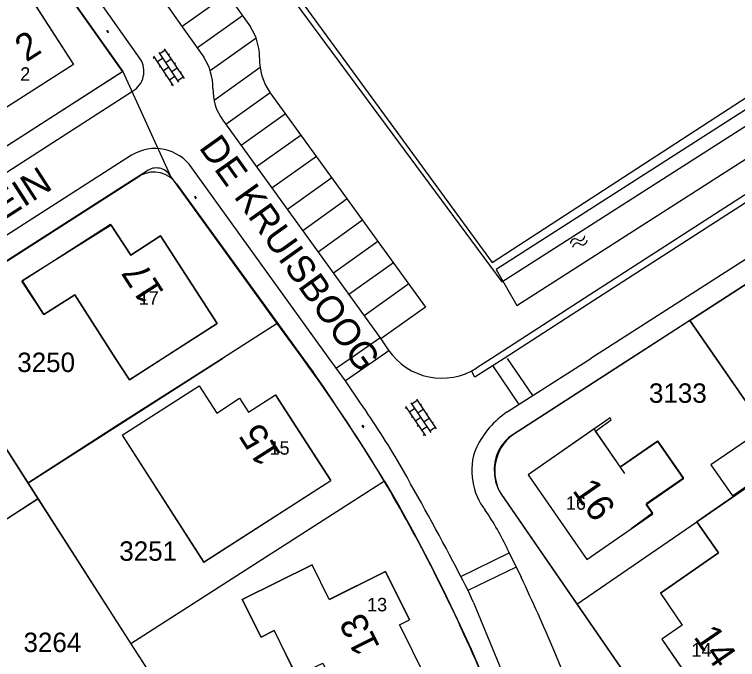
# Model space of a CAD drawing. Extents: x 148816 to 151297, y 399515 to 402500.
# Drawn here: x 150734 to 150801, y 400972.1 to 401031.9 of the extents above; entities that cross this region are included whole.
import ezdxf

# ---------------------------------------------------------------- set-up
doc = ezdxf.new("R2010")
doc.units = 0
for name, color, linetype in [('B01 Hoofdgebouw  [T] Norm', 7, 'Continuous'), ('B01 hoofgebouw', 7, 'Continuous'), ('B02 Bijgebouw  [T] Norm', 7, 'Continuous'), ('G01 perceelsgrens', 7, 'Continuous'), ('S02 Open verharding  Norm', 7, 'Continuous'), ('S05 Water  Norm', 7, 'Continuous'), ('T04 Haag heg  [D] Gem', 7, 'Continuous'), ('T04 Haag heg  [D] Norm', 7, 'Continuous'), ('T09 Insteek water  [T] Norm', 7, 'Continuous'), ('V00 Kant verharding algemeen  [T] Norm', 7, 'Continuous'), ('V00 Kant verharding algemeen secundair  [D] Gem', 7, 'Continuous'), ('V00 Kant verharding algemeen secundair  [T] Gem', 7, 'Continuous'), ('V00 Kant verharding algemeen secundair  [T] Norm', 7, 'Continuous'), ('Z01 perceelnummer', 7, 'Continuous'), ('Z02 huisnummer', 7, 'Continuous'), ('Z02 Huisnummer  [Tekst] Norm', 7, 'Continuous'), ('Z06 straatnaam', 7, 'Continuous')]:
    doc.layers.add(name, color=color, linetype=linetype)

msp = doc.modelspace()

# ---------------------------------------------------------------- linework, layer by layer
at = {"layer": 'B01 Hoofdgebouw  [T] Norm'}
for p, q in [((150734.516, 401035.006), (150739.498, 401027.264)), ((150739.498, 401027.264), (150732.985, 401023.078)), ((150743.004, 401012.359), (150734.738, 401007.197)), ((150743.004, 401012.359), (150744.805, 401009.57)), ((150744.805, 401009.57), (150747.577, 401011.36)), ((150752.818, 401003.243), (150747.577, 401011.36)), ((150734.738, 401007.197), (150736.747, 401004.066)), ((150736.747, 401004.066), (150739.617, 401005.907)), ((150739.617, 401005.907), (150743.406, 401000)), ((150747.763, 401000), (150752.818, 401003.243)), ((150743.406, 401000), (150744.676, 400998.02)), ((150744.676, 400998.02), (150747.763, 401000)), ((150743.999, 400992.879), (150751.146, 400997.473)), ((150751.146, 400997.473), (150752.774, 400994.94)), ((150755.722, 400995.023), (150758.229, 400996.634)), ((150763.349, 400988.67), (150758.229, 400996.634)), ((150752.774, 400994.94), (150754.898, 400996.305)), ((150754.898, 400996.305), (150755.722, 400995.023)), ((150743.999, 400992.879), (150751.573, 400981.099)), ((150751.573, 400981.099), (150763.349, 400988.67)), ((150797.273, 400984.841), (150801.24, 400987.59)), ((150799.266, 400981.964), (150797.273, 400984.841)), ((150793.889, 400978.22), (150799.266, 400981.964)), ((150755.134, 400977.647), (150761.604, 400980.85)), ((150763.185, 400977.656), (150761.604, 400980.85)), ((150763.21, 400977.637), (150768.421, 400980.248)), ((150768.421, 400980.248), (150770.647, 400975.766)), ((150793.889, 400978.22), (150795.913, 400975.279)), ((150756.877, 400974.147), (150755.134, 400977.647)), ((150769.711, 400975.301), (150770.647, 400975.766)), ((150769.711, 400975.301), (150772.387, 400969.912)), ((150795.913, 400975.279), (150794.01, 400973.969)), ((150758.112, 400974.758), (150756.877, 400974.147)), ((150760.191, 400970.554), (150758.112, 400974.758)), ((150794.01, 400973.969), (150797.072, 400969.522))]:
    msp.add_line(p, q, dxfattribs=at)
msp.add_lwpolyline([(150781.623, 400989.22), (150787.061, 400981.358), (150793.173, 400985.578), (150792.568, 400986.449), (150796.034, 400988.856), (150793.635, 400992.31), (150790.194, 400989.92), (150787.867, 400993.271), (150789.337, 400994.313), (150789.223, 400994.477), (150781.623, 400989.22)], dxfattribs=at)
at = {"layer": 'B01 hoofgebouw'}
for points in [[(150734.516, 401035.006), (150739.498, 401027.264), (150732.985, 401023.078), (150731.356, 401025.611), (150727.981, 401023.429), (150729.609, 401020.897), (150722.539, 401016.356), (150720.922, 401018.881), (150717.868, 401016.925), (150713.449, 401023.825), (150719.689, 401027.836), (150721.198, 401025.489), (150724.865, 401027.847), (150724.416, 401028.545), (150728.31, 401031.05), (150729.111, 401029.805), (150732.483, 401031.975), (150731.704, 401033.186)], [(150734.709, 401007.161), (150742.933, 401012.449)], [(150747.574, 401011.358), (150744.805, 401009.57), (150742.933, 401012.449)], [(150747.574, 401011.358), (150752.814, 401003.235)], [(150743.406, 401000), (150739.617, 401005.907), (150736.747, 401004.066), (150734.709, 401007.161)], [(150752.814, 401003.235), (150747.766, 401000)], [(150747.766, 401000), (150744.676, 400998.02), (150743.406, 401000)], [(150743.998, 400992.884), (150751.146, 400997.473), (150752.774, 400994.94), (150754.898, 400996.305), (150755.722, 400995.023), (150758.225, 400996.64)], [(150758.225, 400996.64), (150763.335, 400988.671)], [(150790.593, 400989.345), (150787.748, 400993.457), (150781.623, 400989.22), (150787.061, 400981.358), (150791.173, 400984.202)], [(150743.998, 400992.884), (150751.555, 400981.103)], [(150790.18, 400989.972), (150793.618, 400992.367), (150796.024, 400988.912), (150792.569, 400986.506), (150793.169, 400985.644)], [(150751.555, 400981.103), (150763.335, 400988.671)], [(150801.383, 400987.688), (150797.273, 400984.841), (150799.266, 400981.964), (150793.889, 400978.22), (150795.913, 400975.279), (150794.01, 400973.969), (150797.072, 400969.522), (150798.474, 400970.487), (150801.317, 400966.378)], [(150793.169, 400985.644), (150791.173, 400984.202)], [(150768.4, 400980.235), (150763.185, 400977.656), (150761.604, 400980.85), (150755.134, 400977.647), (150756.877, 400974.147), (150758.112, 400974.758), (150760.139, 400970.561), (150762.61, 400971.75), (150765.276, 400966.381), (150772.387, 400969.912), (150769.711, 400975.301), (150770.647, 400975.766), (150768.4, 400980.235)]]:
    msp.add_lwpolyline(points, dxfattribs=at)
at = {"layer": 'B02 Bijgebouw  [T] Norm'}
msp.add_lwpolyline([(150803.494, 400993.517), (150798.566, 400990.125), (150800.56, 400987.254), (150805.488, 400990.646), (150803.494, 400993.517)], dxfattribs=at)
at = {"layer": 'G01 perceelsgrens'}
for points in [[(150867.484, 401063.591), (150896.36, 401082.065), (150838.485, 401180.991), (150832.813, 401178.286), (150815.39, 401172.118), (150803.81, 401167.588), (150779.569, 401157.424), (150759.776, 401147.862), (150728.816, 401128.513), (150702.021, 401111.459), (150779.189, 401007.103), (150815.732, 401030.482)], [(150719.738, 401035.957), (150731.897, 401043.762), (150744.067, 401026.596)], [(150744.067, 401026.596), (150731.125, 401018.291)], [(150744.067, 401026.596), (150748.449, 401016.974)], [(150746.307, 401017.379), (150744.454, 401016.19)], [(150758.39, 401003.25), (150748.449, 401016.974)], [(150744.454, 401016.19), (150733.431, 401009.102), (150725.373, 401003.942)], [(150796.605, 401003.516), (150798.09, 401004.475), (150813.732, 401014.584)], [(150796.605, 401003.516), (150791.156, 401000)], [(150799.047, 401000), (150796.605, 401003.516)], [(150758.39, 401003.25), (150753.301, 401000)], [(150760.747, 401000), (150758.39, 401003.25)], [(150727.889, 401000), (150735.264, 400988.446)], [(150753.301, 401000), (150743.463, 400993.717), (150735.264, 400988.446)], [(150761.262, 400999.29), (150760.747, 401000)], [(150791.156, 401000), (150780.146, 400992.895)], [(150805.556, 400990.626), (150799.047, 401000)], [(150763.075, 400996.733), (150762.175, 400998.016), (150761.262, 400999.29)], [(150786.143, 400977.226), (150797.273, 400984.841), (150801.24, 400987.59), (150805.556, 400990.626)], [(150778.498, 400989.848), (150778.508, 400989.212), (150778.614, 400988.585), (150778.818, 400987.982), (150779.119, 400987.422), (150786.143, 400977.226)], [(150768.31, 400988.628), (150753.434, 400979.069), (150744.811, 400973.528)], [(150768.31, 400988.628), (150769.696, 400986.243), (150771.037, 400983.833), (150772.434, 400981.168), (150773.779, 400978.476), (150775.089, 400975.767), (150776.344, 400973.033), (150777.567, 400970.215), (150778.73, 400967.371)], [(150735.264, 400988.446), (150736.211, 400986.967)], [(150715.172, 400973.454), (150736.211, 400986.967)], [(150736.211, 400986.967), (150744.811, 400973.528)], [(150786.143, 400977.226), (150796.088, 400962.791)], [(150744.811, 400973.528), (150745.935, 400971.808)]]:
    msp.add_lwpolyline(points, dxfattribs=at)
for centre, radius, start, end in [((150747.187, 401016.164), 1.5, 32.67444, 125.91187), ((150640.529, 400911.838), 149.079, 31.00386, 34.71278), ((150782.532, 400989.547), 4.111, 125.48282, 149.2552), ((150782.503, 400989.704), 4.008, 150.96883, 177.94029)]:
    msp.add_arc(centre, radius, start, end, dxfattribs=at)
at = {"layer": 'S02 Open verharding  Norm'}
for p, q in [((150742.582, 401030.391), (150742.71, 401030.2)), ((150742.59, 401030.379), (150742.64, 401030.412)), ((150742.618, 401030.337), (150742.605, 401030.329)), ((150742.632, 401030.425), (150742.759, 401030.233)), ((150742.696, 401030.329), (150742.646, 401030.296)), ((150742.673, 401030.254), (150742.661, 401030.246)), ((150742.68, 401030.379), (150742.668, 401030.371)), ((150742.701, 401030.213), (150742.751, 401030.246)), ((150742.736, 401030.296), (150742.723, 401030.287)), ((150747.411, 401028.369), (150749.246, 401025.626)), ((150747.993, 401028.578), (150747.494, 401028.244)), ((150747.91, 401028.703), (150749.745, 401025.96)), ((150748.271, 401028.162), (150748.396, 401028.246)), ((150746.996, 401027.911), (150746.871, 401027.827)), ((150746.912, 401028.035), (150748.747, 401025.293)), ((150747.772, 401027.829), (150747.274, 401027.495)), ((150748.549, 401027.747), (150748.051, 401027.413)), ((150747.552, 401027.08), (150747.427, 401026.996)), ((150748.329, 401026.998), (150747.83, 401026.664)), ((150749.105, 401026.916), (150748.607, 401026.582)), ((150748.827, 401027.331), (150748.952, 401027.415)), ((150748.108, 401026.248), (150747.983, 401026.165)), ((150748.386, 401025.833), (150748.885, 401026.166)), ((150749.661, 401026.085), (150749.163, 401025.751)), ((150749.383, 401026.5), (150749.508, 401026.584)), ((150748.664, 401025.417), (150748.539, 401025.334)), ((150750.702, 401015.005), (150750.83, 401014.814)), ((150750.71, 401014.993), (150750.76, 401015.026)), ((150750.738, 401014.951), (150750.726, 401014.943)), ((150750.752, 401015.039), (150750.88, 401014.848)), ((150750.816, 401014.943), (150750.766, 401014.91)), ((150750.794, 401014.868), (150750.781, 401014.86)), ((150750.801, 401014.993), (150750.788, 401014.985)), ((150750.822, 401014.827), (150750.871, 401014.86)), ((150750.856, 401014.91), (150750.844, 401014.902)), ((150771.357, 400996.097), (150770.858, 400995.763)), ((150771.273, 400996.221), (150773.108, 400993.479)), ((150770.36, 400995.429), (150770.235, 400995.346)), ((150770.276, 400995.554), (150772.111, 400992.811)), ((150771.136, 400995.348), (150770.638, 400995.014)), ((150770.775, 400995.888), (150772.61, 400993.145)), ((150771.913, 400995.266), (150771.414, 400994.932)), ((150771.635, 400995.681), (150771.76, 400995.765)), ((150770.916, 400994.598), (150770.791, 400994.515)), ((150772.191, 400994.85), (150772.316, 400994.933)), ((150771.692, 400994.516), (150771.194, 400994.183)), ((150772.469, 400994.434), (150771.97, 400994.101)), ((150772.747, 400994.019), (150772.872, 400994.102)), ((150766.23, 400993.779), (150766.358, 400993.587)), ((150766.239, 400993.766), (150766.289, 400993.8)), ((150766.267, 400993.725), (150766.254, 400993.716)), ((150766.28, 400993.812), (150766.408, 400993.621)), ((150766.344, 400993.716), (150766.294, 400993.683)), ((150766.322, 400993.641), (150766.31, 400993.633)), ((150766.329, 400993.766), (150766.316, 400993.758)), ((150766.35, 400993.6), (150766.4, 400993.633)), ((150766.384, 400993.683), (150766.372, 400993.675)), ((150771.472, 400993.767), (150771.347, 400993.684)), ((150771.75, 400993.352), (150772.248, 400993.685)), ((150773.025, 400993.603), (150772.526, 400993.27)), ((150772.028, 400992.936), (150771.903, 400992.853))]:
    msp.add_line(p, q, dxfattribs=at)
at = {"layer": 'S05 Water  Norm'}
for centre, start, end in [((150786.459, 401011.364), 235.27737, 359.13239), ((150785.975, 401010.665), 55.27737, 179.1324), ((150786.181, 401010.265), 55.27737, 179.1324), ((150786.665, 401010.964), 235.27737, 359.13239)]:
    msp.add_arc(centre, 0.425, start, end, dxfattribs=at)
at = {"layer": 'T04 Haag heg  [D] Gem'}
for p, q in [((150796.605, 401003.516), (150799.047, 401000)), ((150758.39, 401003.25), (150753.301, 401000)), ((150727.889, 401000), (150744.811, 400973.528)), ((150735.264, 400988.446), (150753.301, 401000)), ((150799.047, 401000), (150803.494, 400993.517)), ((150768.31, 400988.628), (150744.811, 400973.528)), ((150736.211, 400986.967), (150726.682, 400980.832)), ((150786.143, 400977.226), (150797.273, 400984.841)), ((150744.811, 400973.528), (150753.392, 400960.473))]:
    msp.add_line(p, q, dxfattribs=at)
at = {"layer": 'T04 Haag heg  [D] Norm'}
for p, q in [((150741.832, 401058.92), (150778.284, 401008.896)), ((150778.284, 401008.896), (150821.203, 401036.78))]:
    msp.add_line(p, q, dxfattribs=at)
at = {"layer": 'T09 Insteek water  [T] Norm'}
for p, q in [((150780.582, 401004.905), (150821.897, 401031.401)), ((150812.36, 401029.867), (150778.653, 401008.253)), ((150778.653, 401008.253), (150780.582, 401004.905))]:
    msp.add_line(p, q, dxfattribs=at)
at = {"layer": 'V00 Kant verharding algemeen  [T] Norm'}
for p, q in [((150706.426, 401000), (150744.981, 401024.791)), ((150757.71, 401024.675), (150772.124, 401004.753)), ((150744.876, 401018.839), (150715.508, 401000)), ((150807.271, 401018.756), (150787.362, 401005.909)), ((150808.604, 401018.852), (150787.707, 401005.376)), ((150763.2, 401000), (150750.476, 401017.673)), ((150813.686, 401014.553), (150791.185, 401000)), ((150787.362, 401005.909), (150778.226, 401000)), ((150787.707, 401005.376), (150779.395, 401000)), ((150772.124, 401004.753), (150767.986, 401001.806)), ((150767.986, 401001.806), (150768.732, 401000.703)), ((150779.395, 401000), (150776.7, 400998.257)), ((150778.226, 401000), (150776.887, 400999.135)), ((150791.185, 401000), (150780.178, 400992.881))]:
    msp.add_line(p, q, dxfattribs=at)
for points in [[(150724.532, 401054.151), (150744.053, 401026.587), (150702.648, 401000)], [(150741.145, 401042.693), (150745.261, 401045.636), (150755.905, 401030.75)], [(150745.694, 401027.775), (150735.178, 401042.671)], [(150729.244, 401006.435), (150745.745, 401016.98)], [(150749.06, 401016.187), (150758.424, 401003.229), (150760.784, 401000)], [(150760.784, 401000), (150761.727, 400998.709)], [(150764.71, 400997.935), (150764.695, 400997.924), (150763.2, 401000)], [(150766.1, 400995.859), (150764.71, 400997.935)], [(150779.155, 400987.374), (150793.405, 400966.696), (150798.646, 400959.118), (150809.02, 400944.141), (150819.427, 400929.139), (150827.243, 400917.894), (150862.485, 400927.732)], [(150779.757, 400982.227), (150780.976, 400979.728)], [(150776.578, 400977.379), (150782.791, 400962.296)]]:
    msp.add_lwpolyline(points, dxfattribs=at)
for centre, radius, start, end in [((150751.426, 401027.872), 5.324, 359.91417, 32.72513), ((150743.903, 401026.626), 2.128, 300.44386, 32.67944), ((150761.901, 401027.676), 5.154, 177.90454, 215.6027), ((150747.066, 401015.328), 4.138, 34.51542, 121.96107), ((150746.951, 401014.696), 2.583, 35.25592, 117.8376), ((150773.629, 401004.172), 6, 214.07467, 302.89574), ((150608.709, 400891.87), 186.626, 31.05987, 34.92333), ((150698.876, 400948.95), 81.972, 30.1887, 34.90734), ((150784.533, 400987.938), 8.592, 124.23615, 153.64655), ((150782.708, 400989.563), 4.174, 127.32209, 211.63461), ((150781.768, 400989.653), 5.362, 156.94836, 191.31008), ((150500.199, 400836.339), 310.341, 27.6968, 29.71489), ((150782.022, 400989.37), 5.565, 187.93976, 218.1094), ((150632.544, 400908.962), 157.407, 26.71383, 30.21307), ((150758.746, 400972.705), 23.068, 24.37996, 34.99658), ((150721.452, 400951.902), 60.729, 24.80445, 28.1825), ((150613.161, 400899.761), 178.858, 23.22341, 26.55542), ((150599.646, 400894.097), 200.532, 23.13331, 25.27833), ((150608.853, 400900.126), 189.707, 19.81394, 22.55155)]:
    msp.add_arc(centre, radius, start, end, dxfattribs=at)
at = {"layer": 'V00 Kant verharding algemeen secundair  [D] Gem'}
for p, q in [((150753.752, 401033.761), (150749.57, 401030.771)), ((150755.167, 401031.782), (150750.978, 401028.787)), ((150756.429, 401029.693), (150752.181, 401026.656)), ((150756.796, 401026.965), (150752.528, 401023.913)), ((150757.733, 401024.644), (150753.621, 401021.704)), ((150759.159, 401022.673), (150755.045, 401019.731)), ((150760.585, 401020.701), (150756.469, 401017.758)), ((150762.011, 401018.73), (150757.893, 401015.786)), ((150763.437, 401016.759), (150759.317, 401013.813)), ((150764.864, 401014.788), (150760.741, 401011.84)), ((150766.29, 401012.817), (150762.166, 401009.868)), ((150767.716, 401010.845), (150763.59, 401007.895)), ((150769.142, 401008.874), (150765.014, 401005.923)), ((150770.568, 401006.903), (150766.438, 401003.95))]:
    msp.add_line(p, q, dxfattribs=at)
at = {"layer": 'V00 Kant verharding algemeen secundair  [T] Gem'}
for p, q in [((150765.124, 401000), (150767.89, 401001.906)), ((150768.732, 401000.703), (150767.711, 401000))]:
    msp.add_line(p, q, dxfattribs=at)
for points in [[(150763.88, 400999.143), (150765.124, 401000)], [(150767.711, 401000), (150764.71, 400997.935)], [(150782.078, 400996.574), (150779.732, 400999.979)], [(150780.808, 400995.74), (150778.36, 400999.349)], [(150775.379, 400979.785), (150779.867, 400981.973)], [(150780.531, 400980.656), (150776.049, 400978.477)]]:
    msp.add_lwpolyline(points, dxfattribs=at)
at = {"layer": 'V00 Kant verharding algemeen secundair  [T] Norm'}
for p, q in [((150741.145, 401042.693), (150749.585, 401030.75)), ((150749.585, 401030.75), (150751.58, 401027.94)), ((150753.338, 401022.095), (150767.986, 401001.806)), ((150812.551, 401016.113), (150787.43, 401000)), ((150779.699, 400995.041), (150787.43, 401000)), ((150776.7, 400998.257), (150776.393, 400998.847))]:
    msp.add_line(p, q, dxfattribs=at)
for centre, radius, start, end in [((150747.101, 401025.062), 5.324, 359.91417, 32.72513), ((150757.215, 401024.912), 4.792, 178.29854, 215.9967)]:
    msp.add_arc(centre, radius, start, end, dxfattribs=at)

# ---------------------------------------------------------------- texts
at = {"layer": 'Z01 perceelnummer'}
for s, p in [('3250', (150734.29, 400998.738)), ('3133', (150792.828, 400995.886)), ('3251', (150743.744, 400981.236)), ('3264', (150734.869, 400972.774))]:
    msp.add_text(s, height=1.8, dxfattribs=at).set_placement(p)
at = {"layer": 'Z02 huisnummer'}
for s, rotation, p in [('2', 32.75244, (150735.129, 401027.428)), ('17', 122.83165, (150747.969, 401006.133)), ('15', 122.67328, (150758.821, 400991.079)), ('16', 304.73863, (150785.672, 400987.753)), ('13', 116.41137, (150767.937, 400973.253)), ('14', 304.53212, (150796.901, 400974.18))]:
    msp.add_text(s, height=2.5, rotation=rotation, dxfattribs=at).set_placement(p)
at = {"layer": 'Z02 Huisnummer  [Tekst] Norm'}
for s, p in [('2', (150734.566, 401025.748)), ('17', (150745.545, 401004.978)), ('15', (150757.667, 400991.075)), ('16', (150785.13, 400985.969)), ('13', (150766.704, 400976.549)), ('14', (150796.76, 400972.349))]:
    msp.add_text(s, height=1.25, dxfattribs=at).set_placement(p)
at = {"layer": 'Z06 straatnaam'}
for s, rotation, p in [('DE KRUISBOOG', 305.5177, (150751.059, 401019.548)), ('DE ROMEIN', 32.83165, (150721.775, 401005.519))]:
    msp.add_text(s, height=2.5, rotation=rotation, dxfattribs=at).set_placement(p)

doc.saveas('drawing.dxf')
